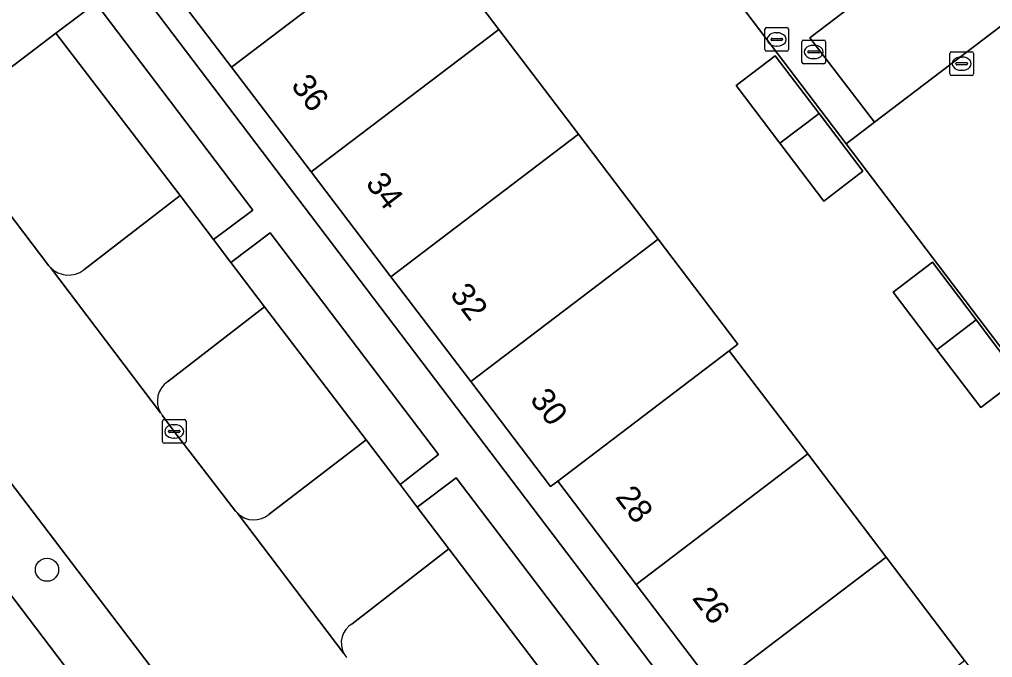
# Model space of a CAD drawing. Extents: x 160023 to 161302, y 384750 to 385707.
# Drawn here: x 160347.79 to 160388.81, y 385489.44 to 385516.32 of the extents above; entities that cross this region are included whole.
import ezdxf

# ---------------------------------------------------------------- set-up
doc = ezdxf.new("R2010")
doc.units = 0
for name, color, linetype in [('IMGEO_Berm_groen', 7, 'Continuous'), ('IMGEO_Boom', 7, 'Continuous'), ('IMGEO_Erf', 7, 'Continuous'), ('IMGEO_Groenvoorziening', 7, 'Continuous'), ('IMGEO_Kolk', 7, 'Continuous'), ('IMGEO_Pand', 7, 'Continuous'), ('IMGEO_Pand_nummerreeks', 7, 'Continuous'), ('IMGEO_Parkeervlak_halfverhard', 7, 'Continuous'), ('IMGEO_Parkeervlak_open', 7, 'Continuous'), ('IMGEO_Rijbaan_lokaal_open', 7, 'Continuous'), ('IMGEO_Rioolput', 7, 'Continuous'), ('IMGEO_Voetpad_open', 7, 'Continuous')]:
    doc.layers.add(name, color=color, linetype=linetype)

msp = doc.modelspace()

# ---------------------------------------------------------------- linework, layer by layer
at = {"layer": 'IMGEO_Berm_groen'}
for points in [[(160349.331, 385515.746), (160344.992, 385512.464), (160344.413, 385512.026), (160349.032, 385505.948), (160349.095, 385505.876)], [(160350.501, 385505.774), (160354.559, 385508.903), (160349.331, 385515.746)], [(160358.117, 385504.215), (160354.038, 385501.061)], [(160358.311, 385495.484), (160362.407, 385498.618), (160358.117, 385504.215)], [(160353.807, 385499.655), (160354.316, 385498.968), (160356.904, 385495.611)], [(160365.895, 385494.02), (160361.821, 385490.865)], [(160365.953, 385485.411), (160370.082, 385488.522), (160365.895, 385494.02)]]:
    msp.add_lwpolyline(points, dxfattribs=at)
for centre, radius, start, end in [((160349.855, 385506.608), 1.055, 223.9362, 307.7651), ((160354.577, 385500.251), 0.974, 123.6533, 210.5371), ((160354.694, 385500.326), 1.112, 210.8133, 217.0889), ((160357.637, 385496.19), 0.934, 218.2976, 225.3817), ((160357.668, 385496.211), 0.971, 224.9622, 311.5064), ((160362.288, 385490.056), 0.934, 120, 208.339), ((160362.305, 385490.07), 0.956, 208.5778, 221.0908)]:
    msp.add_arc(centre, radius, start, end, dxfattribs=at)
at = {"layer": 'IMGEO_Boom'}
msp.add_circle((160348.952, 385493.141), 0.489, dxfattribs=at)
at = {"layer": 'IMGEO_Erf'}
for points in [[(160382.636, 385511.085), (160371.776, 385525.378), (160373.085, 385526.375), (160369.591, 385530.966), (160361.28, 385524.747), (160364.637, 385520.325), (160367.994, 385515.904), (160371.351, 385511.482), (160374.708, 385507.061), (160378.065, 385502.639), (160377.712, 385502.366), (160381.016, 385498.02), (160384.323, 385493.67), (160387.629, 385489.321), (160390.93, 385484.979), (160390.998, 385484.889), (160398.298, 385490.472)], [(160379.847, 385511.108), (160378.005, 385513.532), (160379.651, 385514.792), (160381.498, 385512.363), (160383.344, 385509.933), (160381.698, 385508.672)], [(160386.459, 385502.406), (160384.617, 385504.83), (160386.271, 385506.091), (160388.114, 385503.661), (160389.956, 385501.23), (160388.311, 385499.969)]]:
    msp.add_lwpolyline(points, close=True, dxfattribs=at)
at = {"layer": 'IMGEO_Groenvoorziening'}
for points in [[(160351.005, 385517.012), (160349.331, 385515.746), (160354.559, 385508.903), (160355.967, 385507.048), (160357.631, 385508.289)], [(160358.354, 385507.339), (160356.695, 385506.089), (160358.117, 385504.215), (160362.407, 385498.618), (160363.834, 385496.737), (160365.454, 385497.992)], [(160366.204, 385497.006), (160364.558, 385495.782), (160365.895, 385494.02), (160370.082, 385488.522), (160371.469, 385486.69), (160373.105, 385487.921)], [(160350.024, 385488.651), (160344.184, 385496.335), (160343.653, 385492.356), (160364.484, 385465.028), (160367.08, 385466.212)]]:
    msp.add_lwpolyline(points, close=True, dxfattribs=at)
at = {"layer": 'IMGEO_Kolk'}
for p, q in [((160387.007, 385514.032), (160387.007, 385514.884)), ((160387.082, 385514.958), (160387.934, 385514.958)), ((160388.008, 385514.884), (160388.008, 385514.032)), ((160387.266, 385514.452), (160387.266, 385514.464)), ((160387.704, 385514.415), (160387.306, 385514.415)), ((160387.309, 385514.501), (160387.707, 385514.501)), ((160387.495, 385514.738), (160387.52, 385514.738)), ((160387.75, 385514.464), (160387.75, 385514.452)), ((160387.518, 385514.178), (160387.493, 385514.178)), ((160387.934, 385513.958), (160387.082, 385513.958)), ((160353.815, 385498.542), (160353.815, 385499.394)), ((160353.89, 385499.468), (160354.742, 385499.468)), ((160354.303, 385499.248), (160354.328, 385499.248)), ((160354.816, 385499.394), (160354.816, 385498.542)), ((160354.074, 385498.962), (160354.074, 385498.974)), ((160354.512, 385498.925), (160354.114, 385498.925)), ((160354.117, 385499.011), (160354.515, 385499.011)), ((160354.558, 385498.974), (160354.558, 385498.962)), ((160354.742, 385498.468), (160353.89, 385498.468)), ((160354.326, 385498.688), (160354.301, 385498.688))]:
    msp.add_line(p, q, dxfattribs=at)
for points in [[(160387.007, 385514.032), (160387.007, 385514.884)], [(160387.082, 385514.958), (160387.934, 385514.958)], [(160388.008, 385514.884), (160388.008, 385514.032)], [(160387.934, 385513.958), (160387.082, 385513.958)], [(160353.815, 385498.542), (160353.815, 385499.394)], [(160353.89, 385499.468), (160354.742, 385499.468)], [(160354.816, 385499.394), (160354.816, 385498.542)], [(160354.742, 385498.468), (160353.89, 385498.468)]]:
    msp.add_lwpolyline(points, dxfattribs=at)
for centre, radius, start, end in [((160387.084, 385514.882), 0.0765, 91.552, 178.448), ((160387.084, 385514.882), 0.0765, 91.552, 178.448), ((160387.932, 385514.882), 0.0765, 1.552, 88.448), ((160387.932, 385514.882), 0.0765, 1.552, 88.448), ((160387.306, 385514.461), 0.0403, 85.8775, 175.7526), ((160387.303, 385514.451), 0.0366, 178.938, 274.7102), ((160387.707, 385514.458), 0.043, 264.8664, 352.4533), ((160387.711, 385514.463), 0.0386, 1.7309, 96.639), ((160387.084, 385514.034), 0.0765, 181.552, 268.448), ((160387.084, 385514.034), 0.0765, 181.552, 268.448), ((160387.932, 385514.034), 0.0765, 271.552, 358.448), ((160387.932, 385514.034), 0.0765, 271.552, 358.448), ((160353.892, 385499.392), 0.0765, 91.552, 178.448), ((160353.892, 385499.392), 0.0765, 91.552, 178.448), ((160354.74, 385499.392), 0.0765, 1.552, 88.448), ((160354.74, 385499.392), 0.0765, 1.552, 88.448), ((160354.114, 385498.971), 0.0403, 85.8775, 175.7526), ((160354.111, 385498.961), 0.0366, 178.938, 274.7102), ((160354.515, 385498.968), 0.043, 264.8664, 352.4533), ((160354.519, 385498.973), 0.0386, 1.7309, 96.639), ((160353.892, 385498.544), 0.0765, 181.552, 268.448), ((160353.892, 385498.544), 0.0765, 181.552, 268.448), ((160354.74, 385498.544), 0.0765, 271.552, 358.448), ((160354.74, 385498.544), 0.0765, 271.552, 358.448)]:
    msp.add_arc(centre, radius, start, end, dxfattribs=at)
for centre, major_axis, ratio, start_param, end_param in [((160387.494, 385514.458), (-0.387, 0.002), 0.722429, 4.712389, 7.853982), ((160387.519, 385514.458), (-0.39, 0.002), 0.717154, 1.570796, 4.712389), ((160354.302, 385498.968), (-0.387, 0.002), 0.722429, 4.712389, 7.853982), ((160354.327, 385498.968), (-0.39, 0.002), 0.717154, 1.570796, 4.712389)]:
    msp.add_ellipse(centre, major_axis=major_axis, ratio=ratio, start_param=start_param, end_param=end_param, dxfattribs=at)
at = {"layer": 'IMGEO_Pand'}
for points in [[(160364.637, 385520.325), (160361.28, 385524.747), (160353.369, 385518.724), (160356.724, 385514.317)], [(160367.994, 385515.904), (160364.637, 385520.325), (160356.724, 385514.317), (160360.086, 385509.9)], [(160371.351, 385511.482), (160367.994, 385515.904), (160360.086, 385509.9), (160363.449, 385505.483)], [(160379.651, 385514.792), (160378.005, 385513.532), (160379.847, 385511.108), (160381.498, 385512.363)], [(160381.498, 385512.363), (160379.847, 385511.108), (160381.698, 385508.672), (160383.344, 385509.933)], [(160374.708, 385507.061), (160371.351, 385511.482), (160363.449, 385505.483), (160366.812, 385501.066)], [(160377.712, 385502.366), (160378.065, 385502.639), (160374.708, 385507.061), (160366.812, 385501.066), (160370.181, 385496.64), (160370.479, 385496.872)], [(160386.271, 385506.091), (160384.617, 385504.83), (160386.459, 385502.406), (160388.114, 385503.661)], [(160388.114, 385503.661), (160386.459, 385502.406), (160388.311, 385499.969), (160389.956, 385501.23)], [(160381.016, 385498.02), (160377.712, 385502.366), (160370.479, 385496.872), (160373.785, 385492.523)], [(160384.323, 385493.67), (160381.016, 385498.02), (160373.785, 385492.523), (160377.091, 385488.174)], [(160387.629, 385489.321), (160384.323, 385493.67), (160377.091, 385488.174), (160380.398, 385483.824)]]:
    msp.add_lwpolyline(points, close=True, dxfattribs=at)
at = {"layer": 'IMGEO_Parkeervlak_halfverhard'}
msp.add_lwpolyline([(160401.565, 385525.474), (160398.867, 385529.061), (160381.102, 385515.553), (160383.827, 385511.991)], close=True, dxfattribs=at)
at = {"layer": 'IMGEO_Parkeervlak_open'}
for points in [[(160356.695, 385506.089), (160355.967, 385507.048), (160354.559, 385508.903), (160350.501, 385505.774)], [(160349.095, 385505.876), (160353.739, 385499.756)], [(160354.038, 385501.061), (160358.117, 385504.215), (160356.695, 385506.089)], [(160364.558, 385495.782), (160363.834, 385496.737), (160362.407, 385498.618), (160358.311, 385495.484)], [(160361.821, 385490.865), (160365.895, 385494.02), (160364.558, 385495.782)], [(160356.981, 385495.525), (160361.466, 385489.613)]]:
    msp.add_lwpolyline(points, dxfattribs=at)
for centre, radius, start, end in [((160349.855, 385506.608), 1.055, 223.9362, 307.7651), ((160354.577, 385500.251), 0.974, 123.6533, 210.5371), ((160357.668, 385496.211), 0.971, 224.9622, 311.5064), ((160362.288, 385490.056), 0.934, 120, 208.339)]:
    msp.add_arc(centre, radius, start, end, dxfattribs=at)
at = {"layer": 'IMGEO_Rijbaan_lokaal_open'}
msp.add_lwpolyline([(160391.858, 385540.723), (160390.778, 385539.903), (160392.81, 385537.227), (160392.879, 385537.279), (160398.18, 385530.257), (160380.31, 385516.659), (160374.982, 385523.684), (160375.078, 385523.757), (160373.085, 385526.375), (160371.776, 385525.378), (160382.636, 385511.085), (160383.827, 385511.991), (160381.102, 385515.553), (160398.867, 385529.061), (160401.565, 385525.474), (160402.752, 385526.376)], close=True, dxfattribs=at)
for points in [[(160401.565, 385525.474), (160383.827, 385511.991), (160382.636, 385511.085), (160398.298, 385490.472)], [(160353.739, 385499.756), (160349.095, 385505.876), (160349.032, 385505.948), (160344.413, 385512.026), (160342.111, 385515.057), (160340.367, 385517.352), (160338.98, 385519.135), (160338.952, 385519.182), (160334.443, 385525.175)], [(160356.904, 385495.611), (160354.316, 385498.968), (160353.807, 385499.655)], [(160346.484, 385498.049), (160346.619, 385497.86), (160358.445, 385482.339), (160370.256, 385466.775), (160374.668, 385460.991)], [(160361.466, 385489.613), (160356.981, 385495.525)]]:
    msp.add_lwpolyline(points, dxfattribs=at)
for centre, radius, start, end in [((160354.694, 385500.326), 1.112, 210.8133, 217.0889), ((160357.637, 385496.19), 0.934, 218.2976, 225.3817), ((160362.305, 385490.07), 0.956, 208.5778, 221.0908)]:
    msp.add_arc(centre, radius, start, end, dxfattribs=at)
at = {"layer": 'IMGEO_Rioolput'}
for p, q in [((160379.21, 385515.055), (160379.21, 385515.907)), ((160379.285, 385515.981), (160380.137, 385515.981)), ((160379.698, 385515.761), (160379.723, 385515.761)), ((160380.211, 385515.907), (160380.211, 385515.055)), ((160379.469, 385515.475), (160379.469, 385515.487)), ((160379.907, 385515.438), (160379.509, 385515.438)), ((160379.512, 385515.524), (160379.91, 385515.524)), ((160379.953, 385515.487), (160379.953, 385515.475)), ((160380.768, 385514.525), (160380.768, 385515.377)), ((160380.843, 385515.451), (160381.695, 385515.451)), ((160381.256, 385515.231), (160381.281, 385515.231)), ((160381.769, 385515.377), (160381.769, 385514.525)), ((160380.137, 385514.981), (160379.285, 385514.981)), ((160379.721, 385515.201), (160379.696, 385515.201)), ((160381.027, 385514.945), (160381.027, 385514.957)), ((160381.465, 385514.908), (160381.067, 385514.908)), ((160381.07, 385514.994), (160381.468, 385514.994)), ((160381.511, 385514.957), (160381.511, 385514.945)), ((160381.695, 385514.451), (160380.843, 385514.451)), ((160381.279, 385514.671), (160381.254, 385514.671))]:
    msp.add_line(p, q, dxfattribs=at)
for points in [[(160379.21, 385515.055), (160379.21, 385515.907)], [(160379.285, 385515.981), (160380.137, 385515.981)], [(160380.211, 385515.907), (160380.211, 385515.055)], [(160380.768, 385514.525), (160380.768, 385515.377)], [(160380.843, 385515.451), (160381.695, 385515.451)], [(160381.769, 385515.377), (160381.769, 385514.525)], [(160380.137, 385514.981), (160379.285, 385514.981)], [(160381.695, 385514.451), (160380.843, 385514.451)]]:
    msp.add_lwpolyline(points, dxfattribs=at)
for centre, radius, start, end in [((160379.287, 385515.905), 0.0765, 91.552, 178.448), ((160379.287, 385515.905), 0.0765, 91.552, 178.448), ((160380.135, 385515.905), 0.0765, 1.552, 88.448), ((160380.135, 385515.905), 0.0765, 1.552, 88.448), ((160379.509, 385515.484), 0.0403, 85.8775, 175.7526), ((160379.506, 385515.474), 0.0366, 178.938, 274.7102), ((160379.91, 385515.481), 0.043, 264.8664, 352.4533), ((160379.914, 385515.486), 0.0386, 1.7309, 96.639), ((160380.845, 385515.375), 0.0765, 91.552, 178.448), ((160380.845, 385515.375), 0.0765, 91.552, 178.448), ((160381.693, 385515.375), 0.0765, 1.552, 88.448), ((160381.693, 385515.375), 0.0765, 1.552, 88.448), ((160379.287, 385515.057), 0.0765, 181.552, 268.448), ((160379.287, 385515.057), 0.0765, 181.552, 268.448), ((160380.135, 385515.057), 0.0765, 271.552, 358.448), ((160380.135, 385515.057), 0.0765, 271.552, 358.448), ((160381.067, 385514.954), 0.0403, 85.8775, 175.7526), ((160381.064, 385514.944), 0.0366, 178.938, 274.7102), ((160381.468, 385514.951), 0.043, 264.8664, 352.4533), ((160381.472, 385514.956), 0.0386, 1.7309, 96.639), ((160380.845, 385514.527), 0.0765, 181.552, 268.448), ((160380.845, 385514.527), 0.0765, 181.552, 268.448), ((160381.693, 385514.527), 0.0765, 271.552, 358.448), ((160381.693, 385514.527), 0.0765, 271.552, 358.448)]:
    msp.add_arc(centre, radius, start, end, dxfattribs=at)
for centre, major_axis, ratio, start_param, end_param in [((160379.697, 385515.481), (-0.387, 0.002), 0.722429, 4.712389, 7.853982), ((160379.722, 385515.481), (-0.39, 0.002), 0.717154, 1.570796, 4.712389), ((160381.255, 385514.951), (-0.387, 0.002), 0.722429, 4.712389, 7.853982), ((160381.28, 385514.951), (-0.39, 0.002), 0.717154, 1.570796, 4.712389)]:
    msp.add_ellipse(centre, major_axis=major_axis, ratio=ratio, start_param=start_param, end_param=end_param, dxfattribs=at)
at = {"layer": 'IMGEO_Voetpad_open'}
for points in [[(160370.256, 385466.775), (160358.445, 385482.339), (160346.619, 385497.86), (160346.484, 385498.049), (160346.008, 385498.502), (160335.101, 385512.892), (160334.833, 385513.394), (160334.702, 385513.583), (160334.485, 385513.867), (160328.733, 385521.383), (160326.32, 385519.534), (160332.187, 385512.154), (160334.135, 385509.577), (160335.926, 385507.156), (160342.909, 385498.01), (160344.184, 385496.335), (160350.024, 385488.651), (160367.08, 385466.212)], [(160347.038, 385518.789), (160342.679, 385515.487), (160342.111, 385515.057), (160344.413, 385512.026), (160344.992, 385512.464), (160349.331, 385515.746), (160351.005, 385517.012), (160357.631, 385508.289), (160355.967, 385507.048), (160356.695, 385506.089), (160358.354, 385507.339), (160365.454, 385497.992), (160363.834, 385496.737), (160364.558, 385495.782), (160366.204, 385497.006), (160373.105, 385487.921), (160371.469, 385486.69), (160372.201, 385485.722), (160373.849, 385486.942), (160381.11, 385477.384), (160382.552, 385478.467), (160352.492, 385518.056)]]:
    msp.add_lwpolyline(points, dxfattribs=at)
msp.add_lwpolyline([(160366.812, 385501.066), (160363.449, 385505.483), (160360.086, 385509.9), (160356.724, 385514.317), (160353.369, 385518.724), (160352.492, 385518.056), (160382.552, 385478.467), (160383.768, 385479.391), (160383.704, 385479.475), (160380.398, 385483.824), (160377.091, 385488.174), (160373.785, 385492.523), (160370.479, 385496.872), (160370.181, 385496.64)], close=True, dxfattribs=at)

# ---------------------------------------------------------------- texts
at = {"layer": 'IMGEO_Pand_nummerreeks'}
for s, rotation, p in [('36', 307.2764, (160359.206, 385513.532)), ('34', 307.2822, (160362.348, 385509.405)), ('32', 307.2822, (160365.904, 385504.734)), ('30', 307.2764, (160369.276, 385500.305)), ('28', 307.242, (160372.874, 385496.2)), ('26', 307.242, (160376.114, 385491.938))]:
    msp.add_text(s, height=1, rotation=rotation, dxfattribs=at).set_placement(p)

doc.saveas('drawing.dxf')
